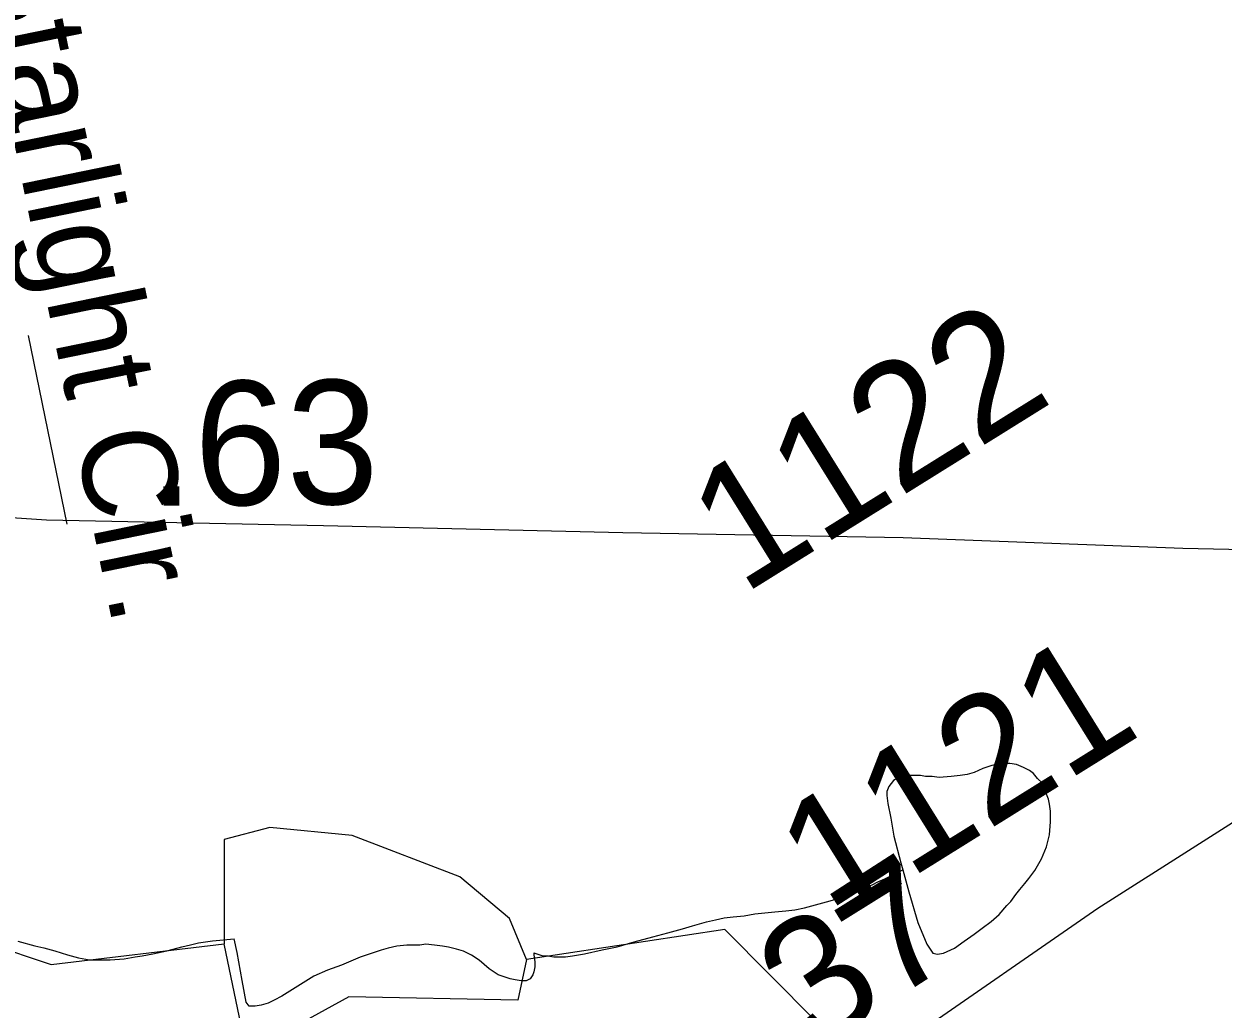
# Model space of a CAD drawing. Extents: x 2001466 to 31450019, y -30647475 to 847247.
# Drawn here: x 2043491 to 2045908, y 663620 to 665604 of the extents above; entities that cross this region are included whole.
import ezdxf

# ---------------------------------------------------------------- set-up
doc = ezdxf.new("R2010")
doc.units = 0
for name, color, linetype in [('Exist Hydrographic Misc Water Feature', 7, 'Continuous'), ('Exist Road Non-System Type 51', 7, 'Continuous'), ('Exist Road Non-System Type 51 Label', 7, 'Continuous'), ('Exist Road Secondary Mileage Hundredths English Label', 7, 'Continuous'), ('Exist Road Secondary Type 51 Attributed', 7, 'Continuous'), ('Exist Road Secondary Type 51 Number Label', 7, 'Continuous')]:
    doc.layers.add(name, color=color, linetype=linetype)

msp = doc.modelspace()

# ---------------------------------------------------------------- linework, layer by layer
at = {"layer": 'Exist Hydrographic Misc Water Feature'}
for points in [[(2045261.9, 663900.1), (2045274, 663856.1), (2045292.2, 663794.1), (2045310.3, 663750.2), (2045322.4, 663732.2), (2045332.2, 663730.2), (2045344.3, 663732.3), (2045366.2, 663742.3), (2045386.1, 663756.3), (2045406.2, 663770.3), (2045422.2, 663782.4), (2045440.1, 663796.4), (2045456, 663810.4), (2045472, 663828.4), (2045480, 663836.4), (2045490.1, 663850.5), (2045497.9, 663860.5), (2045507.9, 663872.5), (2045515.9, 663882.5), (2045528, 663898.6), (2045541.8, 663922.6), (2045551.8, 663946.6), (2045557.8, 663970.6), (2045559.6, 663996.6), (2045559.6, 664018.6), (2045557.8, 664032.6), (2045555.7, 664042.6), (2045551.6, 664052.6), (2045549.6, 664060.6), (2045543.6, 664074.6), (2045533.6, 664084.5), (2045525.6, 664094.5), (2045517.6, 664100.5), (2045505.5, 664106.4), (2045491.5, 664112.4), (2045477.6, 664114.4), (2045461.6, 664114.4), (2045441.5, 664110.3), (2045423.6, 664104.3), (2045405.6, 664096.3), (2045391.5, 664092.3), (2045377.5, 664090.3), (2045359.5, 664088.2), (2045335.5, 664086.1), (2045321.5, 664088.1), (2045307.6, 664088.1), (2045297.5, 664090.1), (2045285.6, 664090.1), (2045269.4, 664090), (2045259.6, 664088), (2045253.5, 664086), (2045243.6, 664080), (2045233.8, 664067.9), (2045229.7, 664057.9), (2045229.7, 664049.9), (2045231.7, 664034), (2045237.9, 664004), (2045243.8, 663968), (2045258, 663914.1), (2045261.9, 663900.1)], [(2039146.4, 663342.5), (2039263.3, 663386), (2039620.3, 663861.1), (2039695.3, 663928.5), (2039828.4, 663961.9), (2040303.3, 663919.5), (2040537.3, 663786.7), (2041161.2, 663921.7), (2041453.4, 664047), (2041744.4, 664037.8), (2042328.4, 663898), (2042636.4, 663983.7), (2043053.2, 663942.3), (2043311.4, 663825.5), (2043420.3, 663751.1), (2043545.4, 663709.3), (2043894.4, 663751.3)], [(2044152.3, 663969.3), (2043986.2, 663985.7), (2043894.4, 663961.4), (2043894.4, 663751.3)], [(2044503.4, 663719.3), (2044469.3, 663802), (2044369.3, 663886.1), (2044152.3, 663969.3)], [(2044942.2, 663807.5), (2044964.1, 663811.5), (2045004.1, 663815.6), (2045026.3, 663817.6), (2045044.1, 663819.7), (2045064.2, 663823.7), (2045086.1, 663829.8), (2045108.1, 663835.8), (2045130, 663841.8), (2045152, 663849.9), (2045167.9, 663855.9), (2045180, 663861.9), (2045190.1, 663866), (2045200.1, 663870), (2045212, 663876), (2045226, 663882), (2045237.9, 663888), (2045250, 663894), (2045261.9, 663900.1)], [(2044518.3, 663732.7), (2044536.4, 663726.7), (2044546.4, 663726.7), (2044558.3, 663724.7), (2044570.4, 663724.8), (2044582.3, 663724.8), (2044596.5, 663726.9), (2044608.4, 663728.9), (2044620.5, 663730.9), (2044656.3, 663738.9), (2044686.3, 663745), (2044720.3, 663755.1), (2044758.3, 663765.1), (2044788.4, 663773.2), (2044818.3, 663781.3), (2044838.2, 663787.3), (2044866.1, 663795.3), (2044884.2, 663799.4), (2044902.2, 663803.4), (2044920.2, 663805.4), (2044942.2, 663807.5)], [(2045216.5, 663312.6), (2045153.2, 663446.9), (2045095.4, 663497.3), (2045086.3, 663596), (2044903.2, 663780.1), (2044503.4, 663719.3)], [(2043478.5, 663756.7), (2043512.6, 663746.8), (2043530.6, 663742.8), (2043552.5, 663736.9), (2043578.6, 663728.9), (2043600.5, 663723), (2043622.5, 663719), (2043644.6, 663719), (2043664.5, 663719.1), (2043692.6, 663721.1), (2043714.5, 663725.1), (2043728.5, 663727.2), (2043750.6, 663731.2), (2043778.5, 663737.3), (2043808.5, 663745.3), (2043826.5, 663749.4), (2043842.5, 663753.4), (2043870.4, 663757.5), (2043914.5, 663761.5)], [(2044503.4, 663719.3), (2044486.4, 663637.6), (2044145.4, 663644.6), (2044036.3, 663584.4), (2043928.2, 663586.7), (2043894.4, 663751.3)], [(2044518.3, 663732.7), (2044518.3, 663728.7), (2044520.4, 663714.7), (2044520.4, 663704.7), (2044518.3, 663694.7), (2044516.5, 663688.7), (2044510.6, 663680.7), (2044502.6, 663676.7), (2044492.5, 663676.7), (2044480.6, 663678.6), (2044470.6, 663680.6), (2044446.4, 663688.5), (2044428.3, 663700.5), (2044408.4, 663718.5), (2044392.4, 663728.4), (2044376.4, 663736.4), (2044362.5, 663740.4), (2044346.5, 663744.4), (2044334.4, 663746.4), (2044318.4, 663748.3), (2044300.4, 663750.3), (2044288.5, 663748.3), (2044262.4, 663748.3), (2044242.3, 663746.2), (2044224.5, 663742.1), (2044210.4, 663738.1), (2044192.5, 663732.1), (2044168.5, 663724.1), (2044154.4, 663718), (2044130.6, 663708), (2044102.5, 663697.9), (2044074.6, 663685.9), (2044010.6, 663645.7), (2043994.6, 663637.7), (2043982.7, 663631.7), (2043968.6, 663627.7), (2043956.7, 663625.7), (2043944.6, 663625.7), (2043938.7, 663633.6), (2043930.5, 663677.6), (2043920.6, 663733.6), (2043914.5, 663761.5)]]:
    msp.add_lwpolyline(points, dxfattribs=at)
at = {"layer": 'Exist Road Non-System Type 51'}
msp.add_line((2043577.8, 664596.6), (2043500, 664976.6), dxfattribs=at)
at = {"layer": 'Exist Road Secondary Type 51 Attributed'}
for points in [[(2046166.9, 664540.4), (2045826.4, 664547.7), (2045262.7, 664568.8), (2044697.4, 664579.4), (2044094.6, 664593.1), (2043535.7, 664604.7), (2043253.3, 664623.7), (2043130.9, 664647), (2043003.2, 664696.6), (2042916.6, 664745.2)], [(2046205.8, 664180.3), (2046050.1, 664073.4), (2045655.3, 663822), (2045273.2, 663557.9), (2044862.6, 663285.4), (2044725.9, 663177.6), (2044659.4, 663119.5), (2044612.9, 663073)]]:
    msp.add_lwpolyline(points, dxfattribs=at)

# ---------------------------------------------------------------- texts
at = {"layer": 'Exist Road Non-System Type 51 Label'}
msp.add_text('Starlight Cir.', height=190, rotation=281.5703, dxfattribs=at).set_placement((2043390.6, 665756.2))
at = {"layer": 'Exist Road Secondary Mileage Hundredths English Label'}
for s, rotation, p in [('.63', 0.5387, (2043741.6, 664633.5)), ('.37', 32.8224, (2045002.5, 663480.8))]:
    msp.add_text(s, height=250, rotation=rotation, dxfattribs=at).set_placement(p)
at = {"layer": 'Exist Road Secondary Type 51 Number Label'}
for s, p in [('1122', (2044939.4, 664453)), ('1121', (2045116.8, 663782.1))]:
    msp.add_text(s, height=250, rotation=31.918, dxfattribs=at).set_placement(p)

doc.saveas('drawing.dxf')
